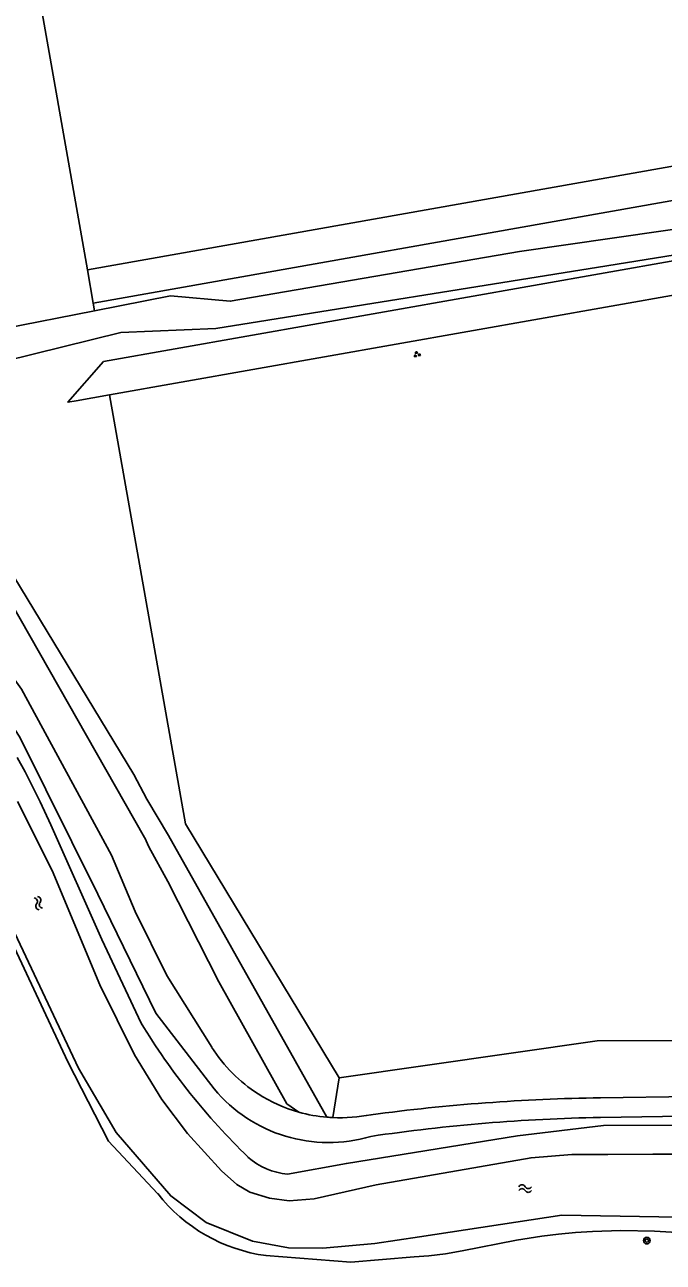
# Model space of a CAD drawing. Extents: x 133000 to 136000, y 400500 to 403500.
# Drawn here: x 134306 to 134381.4, y 401729.3 to 401875.4 of the extents above; entities that cross this region are included whole.
import ezdxf

# ---------------------------------------------------------------- set-up
doc = ezdxf.new("R2010")
doc.units = 0
for name, color, linetype in [('gg-knt-onverhard', 7, 'Continuous'), ('gg-kntw-bovenkant insteek waterloop', 7, 'Continuous'), ('gg-kntw-waterlijn', 7, 'Continuous'), ('gt-grn-groengrens', 7, 'Continuous'), ('gt-symb-boom', 7, 'Continuous'), ('gt-symb-groenvak', 7, 'Continuous'), ('gt-symb-watersymbool', 7, 'Continuous')]:
    doc.layers.add(name, color=color, linetype=linetype)

# ---------------------------------------------------------------- blocks, each defined once
blk = doc.blocks.new('gt0-BOOM')
at = {"layer": 'gt-symb-boom'}
for radius in [0.4, 0.2]:
    blk.add_circle((0, 0), radius, dxfattribs=at)
blk = doc.blocks.new('gt0-WA')
at = {"layer": 'gt-symb-watersymbool'}
for centre, start, end in [((-0.32, 0.02), 28.0725, 151.9275), ((0.43, 0.42), 208.0725, 331.9275), ((-0.32, -0.43), 28.0725, 151.9275), ((0.43, -0.03), 208.0725, 331.9275)]:
    blk.add_arc(centre, 0.425, start, end, dxfattribs=at)
blk = doc.blocks.new('gt0-GRVAK')
at = {"layer": 'gt-symb-groenvak'}
for p, q in [((-0.11, 0.19), (-0.23, 0.24)), ((-0.18, 0.15), (0.09, 0.15)), ((-0.09, 0.21), (-0.16, 0.32)), ((-0.05, 0.21), (-0.05, 0.39)), ((0, 0.21), (0.06, 0.32)), ((0.01, 0.19), (0.13, 0.24)), ((0.26, -0.05), (0.2, 0.06)), ((0.3, -0.05), (0.3, 0.13)), ((0.35, -0.05), (0.41, 0.06)), ((-0.25, -0.23), (-0.36, -0.18)), ((-0.32, -0.26), (-0.05, -0.26)), ((-0.23, -0.21), (-0.29, -0.1)), ((-0.18, -0.2), (-0.18, -0.02)), ((-0.14, -0.21), (-0.07, -0.1)), ((-0.12, -0.23), (0, -0.18)), ((0.24, -0.07), (0.12, -0.02)), ((0.17, -0.11), (0.44, -0.11)), ((0.37, -0.07), (0.49, -0.02))]:
    blk.add_line(p, q, dxfattribs=at)

msp = doc.modelspace()

# ---------------------------------------------------------------- linework, layer by layer
at = {"layer": 'gg-knt-onverhard'}
msp.add_line((134417.43, 401749.43), (134374, 401748.74), dxfattribs=at)
for points in [[(134316.27, 401777.38), (134305.63, 401796.97), (134292.91, 401814.79), (134284.97, 401822.12), (134282.99, 401823.26), (134281.76, 401823.79), (134279.85, 401824.4), (134278.07, 401824.67), (134276.6, 401824.76), (134272.1, 401823.86), (134259.33, 401820.27), (134226.56, 401809.68), (134211.91, 401805.51), (134210.37, 401805.1)], [(134314.66, 401772.77), (134305.44, 401791.33), (134293.38, 401809.8), (134287.53, 401815.7), (134285.57, 401816.99), (134283.08, 401818.39), (134280.59, 401819.57), (134278.36, 401820.11), (134276.02, 401820.39), (134273.68, 401820.2), (134264.12, 401817.99), (134245.62, 401812.57), (134227.97, 401807.01), (134215.18, 401803.08), (134204.96, 401799.49)], [(134328.12, 401754.7), (134322.8, 401763.17), (134319.08, 401770.74), (134316.27, 401777.38)], [(134314.66, 401772.77), (134321.51, 401758.72), (134328.41, 401749.79)], [(134373.99, 401746.43), (134483.9, 401748.19), (134492.62, 401746.4)]]:
    msp.add_lwpolyline(points, dxfattribs=at)
for centre, radius, start, end in [((134343.19, 401764.22), 17.83, 212.2763, 237.3892), ((134341.89, 401760.99), 17.53, 219.7108, 286.5736), ((134343.18, 401764.19), 17.79, 237.3865, 254.4012), ((134377.11, 401521.99), 226.77, 90.7852, 97.6538), ((134343.19, 401764.24), 17.85, 254.3972, 265.2363), ((134343.3, 401766.05), 19.66, 265.3513, 267.3723), ((134343.17, 401767.01), 20.62, 267.8727, 280.4539), ((134378.12, 401531.4), 215.07, 91.1007, 98.3478)]:
    msp.add_arc(centre, radius, start, end, dxfattribs=at)
at = {"layer": 'gg-kntw-bovenkant insteek waterloop'}
for points in [[(134209.98, 401790.11), (134220.09, 401793.18), (134244.42, 401799.99), (134259.1, 401804.7), (134268.25, 401807.69), (134273.2, 401808.9), (134275.83, 401809.22), (134278.4, 401808.46), (134280.32, 401807.4), (134282.51, 401805.13), (134287.97, 401797.83), (134294.81, 401787.2), (134299.92, 401776.87), (134311.1, 401753)], [(134309.13, 401780.95), (134307.87, 401783.67), (134306.07, 401787.24), (134305.14, 401788.93)], [(134319.78, 401757.57), (134315.13, 401767.41), (134309.13, 401780.95)], [(134321.72, 401737.44), (134315.93, 401743.64), (134311.1, 401753)], [(134374.34, 401745.46), (134364.22, 401744.24), (134344.01, 401741), (134337.06, 401739.74)], [(134374.34, 401745.46), (134388, 401745.51), (134405.68, 401745.39), (134431.09, 401744.63), (134458.91, 401745.26)], [(134449.61, 401732.25), (134413.83, 401732.63), (134391.16, 401732.24), (134384.39, 401732.77), (134380.39, 401732.99), (134376.39, 401733.06), (134373.04, 401732.97), (134371.05, 401732.84), (134369.05, 401732.65), (134367.07, 401732.41), (134364.1, 401731.94), (134357.66, 401730.66), (134355.69, 401730.33), (134353.73, 401730.08), (134352.01, 401729.96)], [(134352.01, 401729.96), (134344.52, 401729.33), (134334.51, 401730.11)]]:
    msp.add_lwpolyline(points, dxfattribs=at)
for centre, radius, start, end in [((134387.81, 401798.87), 79.59, 211.2589, 225.8581), ((134337.69, 401747.64), 7.93, 227.9773, 265.4008), ((134337.16, 401749.54), 19.61, 218.076, 262.2492)]:
    msp.add_arc(centre, radius, start, end, dxfattribs=at)
at = {"layer": 'gg-kntw-waterlijn'}
for points in [[(134305.18, 401783.71), (134309.26, 401775.58), (134314.89, 401762.07), (134318.97, 401753.8), (134322.2, 401748.54), (134325.26, 401744.52), (134329.27, 401740.14), (134331.05, 401738.51), (134332.61, 401737.59), (134334.93, 401736.91), (134337.26, 401736.57), (134340.18, 401736.8), (134347.53, 401738.47), (134365.81, 401741.67), (134370.63, 401742.03), (134374.88, 401742.05), (134380.17, 401742.07), (134386.54, 401742.1)], [(134390.05, 401734.54), (134369.44, 401734.87), (134352.62, 401732.33), (134347.37, 401731.54), (134341.23, 401730.98), (134337.18, 401731.05), (134332.9, 401731.8), (134327.44, 401734.01), (134323.26, 401737.17), (134316.84, 401744.65), (134312.39, 401752.26), (134300.9, 401776.53)]]:
    msp.add_lwpolyline(points, dxfattribs=at)
at = {"layer": 'gt-grn-groengrens'}
for p, q in [((134389.57, 401859.96), (134313.42, 401846.49)), ((134390.27, 401856.02), (134314.11, 401842.55)), ((134313.42, 401846.49), (134314.11, 401842.55)), ((134314.11, 401842.55), (134314.27, 401841.65)), ((134343.16, 401751.09), (134342.4, 401746.41))]:
    msp.add_line(p, q, dxfattribs=at)
for points in [[(134389.57, 401859.96), (134375.64, 401938.74), (134299.49, 401925.27), (134313.42, 401846.49)], [(134391.8, 401852.47), (134386.88, 401851.86), (134364.43, 401848.63), (134330.3, 401842.78), (134323.22, 401843.4), (134314.27, 401841.65)], [(134341.71, 401746.46), (134322.99, 401779.71), (134320.43, 401783.99), (134318.89, 401786.92), (134303.15, 401812.88), (134290.45, 401829.58), (134291.32, 401831.7), (134303.69, 401835.71), (134317.38, 401839.09), (134328.6, 401839.55), (134374.74, 401846.94), (134390.88, 401849.55)], [(134316.04, 401831.72), (134312.1, 401831.02), (134311.12, 401830.85), (134315.34, 401835.66), (134391.49, 401849.13)], [(134343.16, 401751.09), (134373.62, 401755.46), (134408.05, 401755.53), (134392.19, 401845.19), (134316.04, 401831.72)], [(134314.27, 401841.65), (134303.43, 401839.52), (134212.88, 401810.86), (134209.59, 401810.08)], [(134316.04, 401831.72), (134325, 401781.09), (134343.16, 401751.09)], [(134210.02, 401807.35), (134213.25, 401808.24), (134270.79, 401826.18), (134282.48, 401829.2), (134287.34, 401825.86), (134295.37, 401818.43), (134304.36, 401807.28), (134320.18, 401779.46), (134320.19, 401779.44), (134320.68, 401778.38), (134322.93, 401774.27), (134328.94, 401762.44), (134336.99, 401748.04), (134338.39, 401747.05)]]:
    msp.add_lwpolyline(points, dxfattribs=at)

# ---------------------------------------------------------------- block references
at = {"layer": 'gt-symb-boom'}
msp.add_blockref('gt0-BOOM', (134379.47, 401731.89), dxfattribs=at)
at = {"layer": 'gt-symb-groenvak'}
msp.add_blockref('gt0-GRVAK', (134352.32, 401836.49), dxfattribs=at)
at = {"layer": 'gt-symb-watersymbool', "rotation": -67.17745934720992}
msp.add_blockref('gt0-WA', (134307.62, 401771.78), dxfattribs=at)
at = {"layer": 'gt-symb-watersymbool'}
msp.add_blockref('gt0-WA', (134365.05, 401738.03), dxfattribs=at)

doc.saveas('drawing.dxf')
